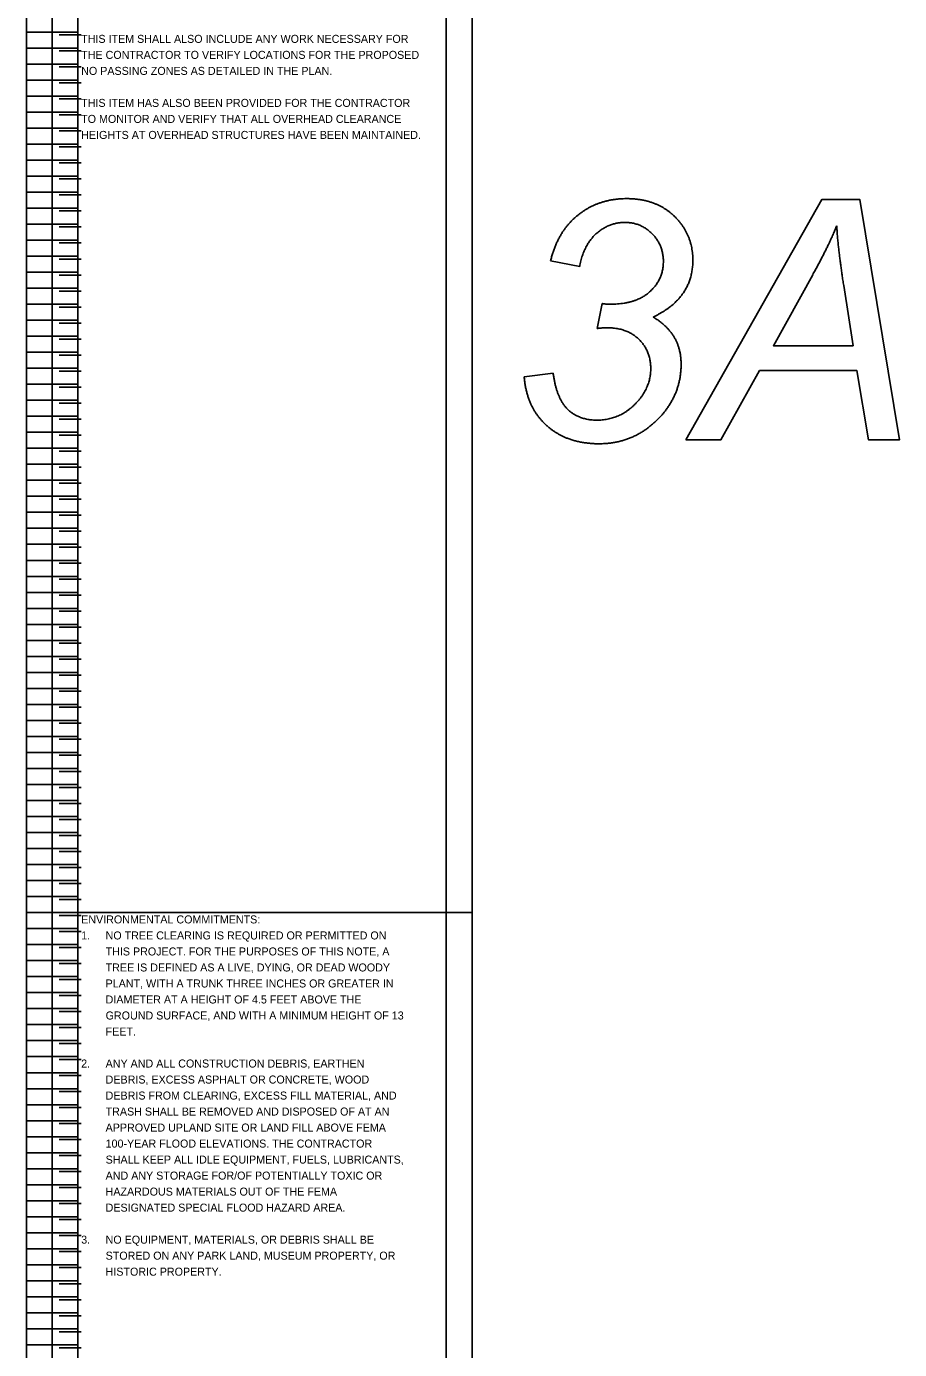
# Model space of a CAD drawing. Extents: x 12522 to 13018, y 1124 to 1902.
# Drawn here: x 12521.92 to 12537.18, y 1660.71 to 1683.85 of the extents above; entities that cross this region are included whole.
import ezdxf

# ---------------------------------------------------------------- set-up
doc = ezdxf.new("R2010")
doc.units = 0
doc.layers.add('SC_Scratch1', color=7, linetype='Continuous')
doc.layers.add('SH_Text', color=7, linetype='Continuous')

msp = doc.modelspace()

# ---------------------------------------------------------------- linework, layer by layer
at = {"layer": 'SC_Scratch1'}
for p, q in [((12521.919, 1668.351), (12521.919, 1688.511)), ((12522.819, 1668.351), (12522.819, 1688.511)), ((12522.819, 1688.511), (12522.819, 1668.351)), ((12521.919, 1683.751), (12522.819, 1683.751)), ((12522.876, 1683.701), (12522.492, 1683.701)), ((12521.919, 1683.471), (12522.819, 1683.471)), ((12522.876, 1683.421), (12522.492, 1683.421)), ((12521.919, 1683.191), (12522.819, 1683.191)), ((12522.876, 1683.141), (12522.492, 1683.141)), ((12521.919, 1682.911), (12522.819, 1682.911)), ((12522.876, 1682.861), (12522.492, 1682.861)), ((12521.919, 1682.631), (12522.819, 1682.631)), ((12522.876, 1682.581), (12522.492, 1682.581)), ((12521.919, 1682.351), (12522.819, 1682.351)), ((12522.876, 1682.301), (12522.492, 1682.301)), ((12521.919, 1682.071), (12522.819, 1682.071)), ((12522.876, 1682.021), (12522.492, 1682.021)), ((12521.919, 1681.791), (12522.819, 1681.791)), ((12522.876, 1681.741), (12522.492, 1681.741)), ((12521.919, 1681.511), (12522.819, 1681.511)), ((12522.876, 1681.461), (12522.492, 1681.461)), ((12521.919, 1681.231), (12522.819, 1681.231)), ((12522.876, 1681.181), (12522.492, 1681.181)), ((12521.919, 1680.951), (12522.819, 1680.951)), ((12522.876, 1680.901), (12522.492, 1680.901)), ((12521.919, 1680.671), (12522.819, 1680.671)), ((12522.876, 1680.621), (12522.492, 1680.621)), ((12521.919, 1680.391), (12522.819, 1680.391)), ((12522.876, 1680.341), (12522.492, 1680.341)), ((12521.919, 1680.111), (12522.819, 1680.111)), ((12522.876, 1680.061), (12522.492, 1680.061)), ((12521.919, 1679.831), (12522.819, 1679.831)), ((12522.876, 1679.781), (12522.492, 1679.781)), ((12531.591, 1679.648), (12531.082, 1679.751)), ((12521.919, 1679.551), (12522.819, 1679.551)), ((12522.876, 1679.501), (12522.492, 1679.501)), ((12521.919, 1679.271), (12522.819, 1679.271)), ((12522.876, 1679.221), (12522.492, 1679.221)), ((12521.919, 1678.991), (12522.819, 1678.991)), ((12531.896, 1678.567), (12531.985, 1679.001)), ((12522.876, 1678.941), (12522.492, 1678.941)), ((12521.919, 1678.711), (12522.819, 1678.711)), ((12522.876, 1678.661), (12522.492, 1678.661)), ((12521.919, 1678.431), (12522.819, 1678.431)), ((12522.876, 1678.381), (12522.492, 1678.381)), ((12521.919, 1678.151), (12522.819, 1678.151)), ((12522.876, 1678.101), (12522.492, 1678.101)), ((12521.919, 1677.871), (12522.819, 1677.871)), ((12522.876, 1677.821), (12522.492, 1677.821)), ((12521.919, 1677.591), (12522.819, 1677.591)), ((12530.621, 1677.722), (12531.127, 1677.786)), ((12522.876, 1677.541), (12522.492, 1677.541)), ((12521.919, 1677.311), (12522.819, 1677.311)), ((12522.876, 1677.261), (12522.492, 1677.261)), ((12521.919, 1677.031), (12522.819, 1677.031)), ((12522.876, 1676.981), (12522.492, 1676.981)), ((12521.919, 1676.751), (12522.819, 1676.751)), ((12522.876, 1676.701), (12522.492, 1676.701)), ((12521.919, 1676.471), (12522.819, 1676.471)), ((12522.876, 1676.421), (12522.492, 1676.421)), ((12521.919, 1676.191), (12522.819, 1676.191)), ((12522.876, 1676.141), (12522.492, 1676.141)), ((12521.919, 1675.911), (12522.819, 1675.911)), ((12522.876, 1675.861), (12522.492, 1675.861)), ((12521.919, 1675.631), (12522.819, 1675.631)), ((12522.876, 1675.581), (12522.492, 1675.581)), ((12521.919, 1675.351), (12522.819, 1675.351)), ((12522.876, 1675.301), (12522.492, 1675.301)), ((12521.919, 1675.071), (12522.819, 1675.071)), ((12522.876, 1675.021), (12522.492, 1675.021)), ((12521.919, 1674.791), (12522.819, 1674.791)), ((12522.876, 1674.741), (12522.492, 1674.741)), ((12521.919, 1674.511), (12522.819, 1674.511)), ((12522.876, 1674.461), (12522.492, 1674.461)), ((12521.919, 1674.231), (12522.819, 1674.231)), ((12522.876, 1674.181), (12522.492, 1674.181)), ((12521.919, 1673.951), (12522.819, 1673.951)), ((12522.876, 1673.901), (12522.492, 1673.901)), ((12521.919, 1673.671), (12522.819, 1673.671)), ((12522.876, 1673.621), (12522.492, 1673.621)), ((12521.919, 1673.391), (12522.819, 1673.391)), ((12522.876, 1673.341), (12522.492, 1673.341)), ((12521.919, 1673.111), (12522.819, 1673.111)), ((12522.876, 1673.061), (12522.492, 1673.061)), ((12521.919, 1672.831), (12522.819, 1672.831)), ((12522.876, 1672.781), (12522.492, 1672.781)), ((12521.919, 1672.551), (12522.819, 1672.551)), ((12522.876, 1672.501), (12522.492, 1672.501)), ((12521.919, 1672.271), (12522.819, 1672.271)), ((12522.876, 1672.221), (12522.492, 1672.221)), ((12521.919, 1671.991), (12522.819, 1671.991)), ((12522.876, 1671.941), (12522.492, 1671.941)), ((12521.919, 1671.711), (12522.819, 1671.711)), ((12522.876, 1671.661), (12522.492, 1671.661)), ((12521.919, 1671.431), (12522.819, 1671.431)), ((12522.876, 1671.381), (12522.492, 1671.381)), ((12521.919, 1671.151), (12522.819, 1671.151)), ((12522.876, 1671.101), (12522.492, 1671.101)), ((12521.919, 1670.871), (12522.819, 1670.871)), ((12522.876, 1670.821), (12522.492, 1670.821)), ((12521.919, 1670.591), (12522.819, 1670.591)), ((12522.876, 1670.541), (12522.492, 1670.541)), ((12521.919, 1670.311), (12522.819, 1670.311)), ((12522.876, 1670.261), (12522.492, 1670.261)), ((12521.919, 1670.031), (12522.819, 1670.031)), ((12522.876, 1669.981), (12522.492, 1669.981)), ((12521.919, 1669.751), (12522.819, 1669.751)), ((12522.876, 1669.701), (12522.492, 1669.701)), ((12521.919, 1669.471), (12522.819, 1669.471)), ((12522.876, 1669.421), (12522.492, 1669.421)), ((12521.919, 1669.191), (12522.819, 1669.191)), ((12522.876, 1669.141), (12522.492, 1669.141)), ((12521.919, 1668.911), (12522.819, 1668.911)), ((12522.876, 1668.861), (12522.492, 1668.861)), ((12521.919, 1668.631), (12522.819, 1668.631)), ((12522.876, 1668.581), (12522.492, 1668.581)), ((12521.919, 1668.351), (12522.819, 1668.351)), ((12521.919, 1648.191), (12521.919, 1668.351)), ((12521.919, 1668.351), (12522.819, 1668.351)), ((12522.819, 1648.191), (12522.819, 1668.351)), ((12522.819, 1668.351), (12522.819, 1648.191)), ((12522.876, 1668.301), (12522.492, 1668.301)), ((12521.919, 1668.071), (12522.819, 1668.071)), ((12522.876, 1668.021), (12522.492, 1668.021)), ((12521.919, 1667.791), (12522.819, 1667.791)), ((12522.876, 1667.741), (12522.492, 1667.741)), ((12521.919, 1667.511), (12522.819, 1667.511)), ((12522.876, 1667.461), (12522.492, 1667.461)), ((12521.919, 1667.231), (12522.819, 1667.231)), ((12522.876, 1667.181), (12522.492, 1667.181)), ((12521.919, 1666.951), (12522.819, 1666.951)), ((12522.876, 1666.901), (12522.492, 1666.901)), ((12521.919, 1666.671), (12522.819, 1666.671)), ((12522.876, 1666.621), (12522.492, 1666.621)), ((12521.919, 1666.391), (12522.819, 1666.391)), ((12522.876, 1666.341), (12522.492, 1666.341)), ((12521.919, 1666.111), (12522.819, 1666.111)), ((12522.876, 1666.061), (12522.492, 1666.061)), ((12521.919, 1665.831), (12522.819, 1665.831)), ((12522.876, 1665.781), (12522.492, 1665.781)), ((12521.919, 1665.551), (12522.819, 1665.551)), ((12522.876, 1665.501), (12522.492, 1665.501)), ((12521.919, 1665.271), (12522.819, 1665.271)), ((12522.876, 1665.221), (12522.492, 1665.221)), ((12521.919, 1664.991), (12522.819, 1664.991)), ((12522.876, 1664.941), (12522.492, 1664.941)), ((12521.919, 1664.711), (12522.819, 1664.711)), ((12522.876, 1664.661), (12522.492, 1664.661)), ((12521.919, 1664.431), (12522.819, 1664.431)), ((12522.876, 1664.381), (12522.492, 1664.381)), ((12521.919, 1664.151), (12522.819, 1664.151)), ((12522.876, 1664.101), (12522.492, 1664.101)), ((12521.919, 1663.871), (12522.819, 1663.871)), ((12522.876, 1663.821), (12522.492, 1663.821)), ((12521.919, 1663.591), (12522.819, 1663.591)), ((12522.876, 1663.541), (12522.492, 1663.541)), ((12521.919, 1663.311), (12522.819, 1663.311)), ((12522.876, 1663.261), (12522.492, 1663.261)), ((12521.919, 1663.031), (12522.819, 1663.031)), ((12522.876, 1662.981), (12522.492, 1662.981)), ((12521.919, 1662.751), (12522.819, 1662.751)), ((12522.876, 1662.701), (12522.492, 1662.701)), ((12521.919, 1662.471), (12522.819, 1662.471)), ((12522.876, 1662.421), (12522.492, 1662.421)), ((12521.919, 1662.191), (12522.819, 1662.191)), ((12522.876, 1662.141), (12522.492, 1662.141)), ((12521.919, 1661.911), (12522.819, 1661.911)), ((12522.876, 1661.861), (12522.492, 1661.861)), ((12521.919, 1661.631), (12522.819, 1661.631)), ((12522.876, 1661.581), (12522.492, 1661.581)), ((12521.919, 1661.351), (12522.819, 1661.351)), ((12522.876, 1661.301), (12522.492, 1661.301)), ((12521.919, 1661.071), (12522.819, 1661.071)), ((12522.876, 1661.021), (12522.492, 1661.021)), ((12521.919, 1660.791), (12522.819, 1660.791)), ((12522.876, 1660.741), (12522.492, 1660.741))]:
    msp.add_line(p, q, dxfattribs=at)
for points in [[(12522.369, 1688.511), (12529.709, 1688.511), (12529.709, 1668.351), (12522.369, 1668.351)], [(12522.819, 1688.511), (12529.259, 1688.511), (12529.259, 1668.351), (12522.819, 1668.351)], [(12533.445, 1676.621), (12534.061, 1676.621), (12534.737, 1677.831), (12536.436, 1677.831), (12536.638, 1676.621), (12537.182, 1676.621), (12536.489, 1680.821), (12535.824, 1680.821)], [(12522.369, 1668.351), (12529.709, 1668.351), (12529.709, 1648.191), (12522.369, 1648.191)], [(12522.819, 1668.351), (12529.259, 1668.351), (12529.259, 1648.191), (12522.819, 1648.191)]]:
    msp.add_lwpolyline(points, close=True, dxfattribs=at)
msp.add_lwpolyline([(12536.206, 1679.318), (12536.369, 1678.263), (12534.979, 1678.263), (12535.665, 1679.507)], dxfattribs=at)
for points in [[(12531.566, 1680.553), (12531.924, 1680.837), (12532.414, 1680.837)], [(12532.414, 1680.837), (12532.93, 1680.837), (12533.25, 1680.525)], [(12531.082, 1679.751), (12531.208, 1680.27), (12531.566, 1680.553)], [(12532.377, 1680.421), (12532.099, 1680.421), (12531.876, 1680.219)], [(12532.857, 1680.223), (12532.661, 1680.421), (12532.377, 1680.421)], [(12533.25, 1680.525), (12533.569, 1680.212), (12533.569, 1679.757)], [(12535.665, 1679.507), (12535.94, 1680.002), (12536.084, 1680.363)], [(12536.084, 1680.363), (12536.108, 1679.945), (12536.206, 1679.318)], [(12531.876, 1680.219), (12531.654, 1680.017), (12531.591, 1679.648)], [(12533.054, 1679.737), (12533.054, 1680.026), (12532.857, 1680.223)], [(12532.813, 1679.206), (12533.054, 1679.422), (12533.054, 1679.737)], [(12533.569, 1679.757), (12533.569, 1679.425), (12533.395, 1679.177)], [(12532.128, 1678.99), (12532.572, 1678.99), (12532.813, 1679.206)], [(12531.985, 1679.001), (12532.059, 1678.99), (12532.128, 1678.99)], [(12533.395, 1679.177), (12533.221, 1678.93), (12532.874, 1678.766)], [(12532.874, 1678.766), (12533.121, 1678.62), (12533.243, 1678.414)], [(12532.062, 1678.58), (12532.022, 1678.58), (12531.896, 1678.567)], [(12532.624, 1678.378), (12532.415, 1678.58), (12532.062, 1678.58)], [(12532.833, 1677.867), (12532.833, 1678.177), (12532.624, 1678.378)], [(12533.243, 1678.414), (12533.364, 1678.208), (12533.364, 1677.942)], [(12532.554, 1677.238), (12532.833, 1677.513), (12532.833, 1677.867)], [(12533.364, 1677.942), (12533.364, 1677.378), (12532.942, 1676.964)], [(12531.012, 1676.87), (12530.661, 1677.189), (12530.621, 1677.722)], [(12531.127, 1677.786), (12531.184, 1677.345), (12531.38, 1677.154)], [(12531.38, 1677.154), (12531.575, 1676.963), (12531.893, 1676.963)], [(12531.893, 1676.963), (12532.276, 1676.963), (12532.554, 1677.238)], [(12532.942, 1676.964), (12532.519, 1676.55), (12531.932, 1676.55)], [(12531.932, 1676.55), (12531.363, 1676.55), (12531.012, 1676.87)]]:
    msp.add_open_spline(points, degree=2, dxfattribs=at)

# ---------------------------------------------------------------- texts
at = {"layer": 'SH_Text'}
for s, p in [('THIS ITEM SHALL ALSO INCLUDE ANY WORK NECESSARY FOR ', (12522.876, 1683.561)), ('THE CONTRACTOR TO VERIFY LOCATIONS FOR THE PROPOSED ', (12522.876, 1683.281)), ('NO PASSING ZONES AS DETAILED IN THE PLAN.', (12522.876, 1683.001)), ('THIS ITEM HAS ALSO BEEN PROVIDED FOR THE CONTRACTOR ', (12522.876, 1682.441)), ('TO MONITOR AND VERIFY THAT ALL OVERHEAD CLEARANCE ', (12522.876, 1682.161)), ('HEIGHTS AT OVERHEAD STRUCTURES HAVE BEEN MAINTAINED.', (12522.876, 1681.881)), ('ENVIRONMENTAL COMMITMENTS:', (12522.876, 1668.161)), ('1.', (12522.876, 1667.881)), ('NO TREE CLEARING IS REQUIRED OR PERMITTED ON ', (12523.303, 1667.881)), ('THIS PROJECT. FOR THE PURPOSES OF THIS NOTE, A ', (12523.303, 1667.601)), ('TREE IS DEFINED AS A LIVE, DYING, OR DEAD WOODY ', (12523.303, 1667.321)), ('PLANT, WITH A TRUNK THREE INCHES OR GREATER IN ', (12523.303, 1667.041)), ('DIAMETER AT A HEIGHT OF 4.5 FEET ABOVE THE ', (12523.303, 1666.761)), ('GROUND SURFACE, AND WITH A MINIMUM HEIGHT OF 13 ', (12523.303, 1666.481)), ('FEET.', (12523.303, 1666.201)), ('2.', (12522.876, 1665.641)), ('ANY AND ALL CONSTRUCTION DEBRIS, EARTHEN ', (12523.303, 1665.641)), ('DEBRIS, EXCESS ASPHALT OR CONCRETE, WOOD ', (12523.303, 1665.361)), ('DEBRIS FROM CLEARING, EXCESS FILL MATERIAL, AND ', (12523.303, 1665.081)), ('TRASH SHALL BE REMOVED AND DISPOSED OF AT AN ', (12523.303, 1664.801)), ('APPROVED UPLAND SITE OR LAND FILL ABOVE FEMA ', (12523.303, 1664.521)), ('100-YEAR FLOOD ELEVATIONS. THE CONTRACTOR ', (12523.303, 1664.241)), ('SHALL KEEP ALL IDLE EQUIPMENT, FUELS, LUBRICANTS, ', (12523.303, 1663.961)), ('AND ANY STORAGE FOR/OF POTENTIALLY TOXIC OR ', (12523.303, 1663.681)), ('HAZARDOUS MATERIALS OUT OF THE FEMA ', (12523.303, 1663.401)), ('DESIGNATED SPECIAL FLOOD HAZARD AREA.', (12523.303, 1663.121)), ('3.', (12522.876, 1662.561)), ('NO EQUIPMENT, MATERIALS, OR DEBRIS SHALL BE ', (12523.303, 1662.561)), ('STORED ON ANY PARK LAND, MUSEUM PROPERTY, OR ', (12523.303, 1662.281)), ('HISTORIC PROPERTY.', (12523.303, 1662.001))]:
    msp.add_text(s, height=0.14, dxfattribs=at).set_placement(p)

doc.saveas('drawing.dxf')
